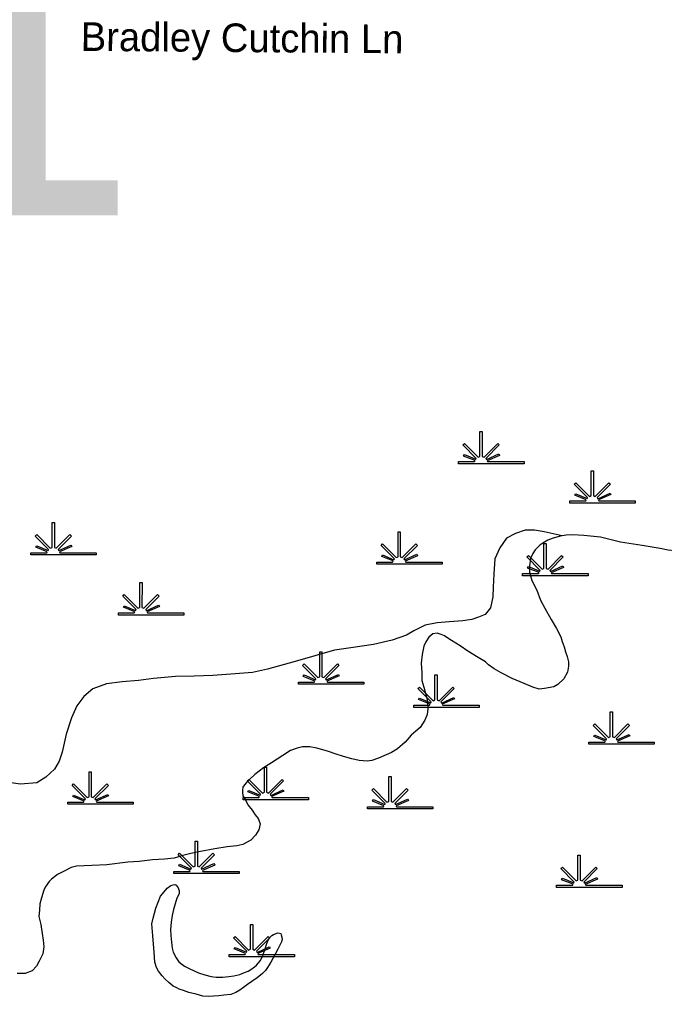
# Model space of a CAD drawing. Extents: x 2220236 to 2384410, y 720751 to 894131.
# Drawn here: x 2365714 to 2367860, y 848436 to 851685 of the extents above; entities that cross this region are included whole.
import ezdxf

# ---------------------------------------------------------------- set-up
doc = ezdxf.new("R2010")
doc.units = 0
doc.layers.add('Default', color=7, linetype='Continuous')

msp = doc.modelspace()

# ---------------------------------------------------------------- linework, layer by layer
at = {"layer": 'Default'}
for points in [[(2367175.2, 850215.1), (2367227.8, 850215.2), (2367229.8, 850218.8), (2367191.5, 850233.6), (2367194.4, 850238.8), (2367232.2, 850223), (2367233.8, 850225.9), (2367189.3, 850270.5), (2367194.5, 850275.6), (2367239.8, 850230.1), (2367246.1, 850232.5), (2367246.1, 850315.6), (2367253.3, 850315.6), (2367253.3, 850232.5), (2367259.6, 850230.1), (2367305, 850275.6), (2367310.1, 850270.5), (2367265.7, 850225.9), (2367267.7, 850222.3), (2367308.5, 850240.9), (2367311, 850235.9), (2367270, 850218.1), (2367271.6, 850215.2), (2367392.7, 850215.1), (2367392.7, 850208), (2367175.2, 850208)], [(2367545.3, 850084.5), (2367597.9, 850084.6), (2367599.9, 850088.2), (2367561.7, 850103.1), (2367564.6, 850108.3), (2367602.3, 850092.5), (2367603.9, 850095.4), (2367559.5, 850139.9), (2367564.6, 850145.1), (2367609.9, 850099.6), (2367616.2, 850102), (2367616.2, 850185), (2367623.5, 850185), (2367623.4, 850102), (2367629.8, 850099.6), (2367675.1, 850145.1), (2367680.2, 850139.9), (2367635.8, 850095.4), (2367637.8, 850091.8), (2367678.7, 850110.4), (2367681.1, 850105.4), (2367640.1, 850087.5), (2367641.8, 850084.6), (2367762.8, 850084.5), (2367762.8, 850077.4), (2367545.3, 850077.4)], [(2365752.2, 849911.8), (2365804.8, 849911.9), (2365806.8, 849915.5), (2365768.6, 849930.3), (2365771.5, 849935.5), (2365809.2, 849919.7), (2365810.8, 849922.6), (2365766.4, 849967.2), (2365771.5, 849972.3), (2365816.8, 849926.8), (2365823.1, 849929.2), (2365823.1, 850012.3), (2365830.4, 850012.3), (2365830.3, 849929.2), (2365836.7, 849926.8), (2365882, 849972.3), (2365887.1, 849967.2), (2365842.7, 849922.6), (2365844.7, 849919), (2365885.6, 849937.6), (2365888, 849932.6), (2365847, 849914.8), (2365848.7, 849911.9), (2365969.7, 849911.8), (2365969.7, 849904.7), (2365752.2, 849904.7)], [(2366902.8, 849881.1), (2366955.5, 849881.1), (2366957.5, 849884.7), (2366919.2, 849899.6), (2366922.1, 849904.8), (2366959.9, 849889), (2366961.5, 849891.9), (2366917, 849936.5), (2366922.2, 849941.6), (2366967.4, 849896.1), (2366973.8, 849898.5), (2366973.8, 849981.6), (2366981, 849981.6), (2366981, 849898.5), (2366987.3, 849896.1), (2367032.6, 849941.6), (2367037.8, 849936.5), (2366993.3, 849891.9), (2366995.3, 849888.3), (2367036.2, 849906.9), (2367038.7, 849901.9), (2366997.7, 849884.1), (2366999.3, 849881.1), (2367120.3, 849881.1), (2367120.3, 849874), (2366902.8, 849874)], [(2367388, 849842.7), (2367440.7, 849842.7), (2367442.7, 849846.4), (2367404.4, 849861.2), (2367407.3, 849866.4), (2367445, 849850.6), (2367446.6, 849853.5), (2367402.2, 849898.1), (2367407.3, 849903.2), (2367452.6, 849857.7), (2367459, 849860.1), (2367459, 849943.2), (2367466.2, 849943.2), (2367466.2, 849860.1), (2367472.5, 849857.7), (2367517.8, 849903.2), (2367523, 849898.1), (2367478.5, 849853.5), (2367480.5, 849849.9), (2367521.4, 849868.5), (2367523.9, 849863.5), (2367482.9, 849845.7), (2367484.5, 849842.7), (2367605.5, 849842.7), (2367605.5, 849835.6), (2367388, 849835.6)], [(2366043.7, 849712.1), (2366096.3, 849712.2), (2366098.3, 849715.8), (2366060.1, 849730.7), (2366063, 849735.8), (2366100.7, 849720.1), (2366102.3, 849723), (2366057.9, 849767.5), (2366063, 849772.7), (2366108.3, 849727.2), (2366114.6, 849729.6), (2366114.6, 849812.6), (2366121.9, 849812.6), (2366121.8, 849729.6), (2366128.2, 849727.2), (2366173.5, 849772.7), (2366178.6, 849767.5), (2366134.2, 849723), (2366136.2, 849719.4), (2366177.1, 849738), (2366179.5, 849732.9), (2366138.5, 849715.1), (2366140.2, 849712.2), (2366261.2, 849712.1), (2366261.2, 849705), (2366043.7, 849705)], [(2366642, 849481.8), (2366694.7, 849481.9), (2366696.7, 849485.5), (2366658.4, 849500.3), (2366661.3, 849505.5), (2366699, 849489.8), (2366700.6, 849492.6), (2366656.2, 849537.2), (2366661.3, 849542.3), (2366706.6, 849496.8), (2366713, 849499.2), (2366713, 849582.3), (2366720.2, 849582.3), (2366720.2, 849499.2), (2366726.5, 849496.8), (2366771.8, 849542.3), (2366776.9, 849537.2), (2366732.5, 849492.6), (2366734.5, 849489), (2366775.4, 849507.6), (2366777.9, 849502.6), (2366736.9, 849484.8), (2366738.5, 849481.9), (2366859.5, 849481.8), (2366859.5, 849474.7), (2366642, 849474.7)], [(2367025.6, 849405), (2367078.2, 849405.1), (2367080.2, 849408.7), (2367042, 849423.5), (2367044.9, 849428.7), (2367082.6, 849413), (2367084.2, 849415.8), (2367039.8, 849460.4), (2367044.9, 849465.5), (2367090.2, 849420), (2367096.5, 849422.4), (2367096.5, 849505.5), (2367103.8, 849505.5), (2367103.7, 849422.4), (2367110.1, 849420), (2367155.4, 849465.5), (2367160.5, 849460.4), (2367116.1, 849415.8), (2367118.1, 849412.2), (2367159, 849430.8), (2367161.4, 849425.8), (2367120.4, 849408), (2367122.1, 849405.1), (2367243.1, 849405), (2367243.1, 849397.9), (2367025.6, 849397.9)], [(2367608.6, 849282.1), (2367661.2, 849282.2), (2367663.2, 849285.8), (2367625, 849300.7), (2367627.9, 849305.9), (2367665.6, 849290.1), (2367667.2, 849293), (2367622.8, 849337.5), (2367627.9, 849342.7), (2367673.2, 849297.2), (2367679.5, 849299.6), (2367679.5, 849382.6), (2367686.8, 849382.6), (2367686.7, 849299.6), (2367693.1, 849297.2), (2367738.4, 849342.7), (2367743.5, 849337.5), (2367699.1, 849293), (2367701.1, 849289.4), (2367742, 849308), (2367744.4, 849303), (2367703.4, 849285.1), (2367705, 849282.2), (2367826.1, 849282.1), (2367826.1, 849275), (2367608.6, 849275)], [(2365874.9, 849082.5), (2365927.6, 849082.6), (2365929.6, 849086.2), (2365891.3, 849101), (2365894.2, 849106.2), (2365931.9, 849090.5), (2365933.5, 849093.3), (2365889.1, 849137.9), (2365894.2, 849143), (2365939.5, 849097.5), (2365945.9, 849099.9), (2365945.9, 849183), (2365953.1, 849183), (2365953.1, 849099.9), (2365959.4, 849097.5), (2366004.7, 849143), (2366009.9, 849137.9), (2365965.4, 849093.3), (2365967.4, 849089.8), (2366008.3, 849108.4), (2366010.8, 849103.3), (2365969.8, 849085.5), (2365971.4, 849082.6), (2366092.4, 849082.5), (2366092.4, 849075.4), (2365874.9, 849075.4)], [(2366457.9, 849097.9), (2366510.6, 849097.9), (2366512.6, 849101.5), (2366474.3, 849116.4), (2366477.2, 849121.6), (2366514.9, 849105.8), (2366516.5, 849108.7), (2366472.1, 849153.3), (2366477.2, 849158.4), (2366522.5, 849112.9), (2366528.8, 849115.3), (2366528.8, 849198.4), (2366536.1, 849198.4), (2366536.1, 849115.3), (2366542.4, 849112.9), (2366587.7, 849158.4), (2366592.8, 849153.3), (2366548.4, 849108.7), (2366550.4, 849105.1), (2366591.3, 849123.7), (2366593.8, 849118.7), (2366552.8, 849100.9), (2366554.4, 849097.9), (2366675.4, 849097.9), (2366675.4, 849090.8), (2366457.9, 849090.8)], [(2366872.2, 849067.2), (2366924.8, 849067.2), (2366926.8, 849070.8), (2366888.5, 849085.7), (2366891.4, 849090.9), (2366929.2, 849075.1), (2366930.8, 849078), (2366886.3, 849122.5), (2366891.5, 849127.7), (2366936.7, 849082.2), (2366943.1, 849084.6), (2366943.1, 849167.7), (2366950.3, 849167.7), (2366950.3, 849084.6), (2366956.6, 849082.2), (2367001.9, 849127.7), (2367007.1, 849122.5), (2366962.6, 849078), (2366964.6, 849074.4), (2367005.5, 849093), (2367008, 849088), (2366967, 849070.1), (2366968.6, 849067.2), (2367089.7, 849067.2), (2367089.7, 849060), (2366872.2, 849060)], [(2366227.8, 848852.2), (2366280.4, 848852.2), (2366282.4, 848855.8), (2366244.2, 848870.7), (2366247.1, 848875.9), (2366284.8, 848860.1), (2366286.4, 848863), (2366242, 848907.5), (2366247.1, 848912.7), (2366292.4, 848867.2), (2366298.7, 848869.6), (2366298.7, 848952.7), (2366306, 848952.7), (2366305.9, 848869.6), (2366312.3, 848867.2), (2366357.6, 848912.7), (2366362.7, 848907.5), (2366318.3, 848863), (2366320.3, 848859.4), (2366361.2, 848878), (2366363.6, 848873), (2366322.6, 848855.1), (2366324.3, 848852.2), (2366445.3, 848852.2), (2366445.3, 848845), (2366227.8, 848845)], [(2367501.2, 848806.1), (2367553.8, 848806.2), (2367555.8, 848809.8), (2367517.6, 848824.6), (2367520.5, 848829.8), (2367558.2, 848814.1), (2367559.8, 848816.9), (2367515.4, 848861.5), (2367520.5, 848866.6), (2367565.8, 848821.1), (2367572.1, 848823.5), (2367572.1, 848906.6), (2367579.4, 848906.6), (2367579.3, 848823.5), (2367585.7, 848821.1), (2367631, 848866.6), (2367636.1, 848861.5), (2367591.7, 848816.9), (2367593.7, 848813.3), (2367634.6, 848831.9), (2367637, 848826.9), (2367596, 848809.1), (2367597.7, 848806.2), (2367718.7, 848806.1), (2367718.7, 848799), (2367501.2, 848799)], [(2366411.9, 848575.7), (2366464.5, 848575.8), (2366466.5, 848579.4), (2366428.3, 848594.3), (2366431.2, 848599.4), (2366468.9, 848583.7), (2366470.5, 848586.6), (2366426.1, 848631.1), (2366431.2, 848636.2), (2366476.5, 848590.8), (2366482.8, 848593.2), (2366482.8, 848676.2), (2366490.1, 848676.2), (2366490, 848593.2), (2366496.4, 848590.8), (2366541.7, 848636.2), (2366546.8, 848631.1), (2366502.4, 848586.6), (2366504.4, 848583), (2366545.3, 848601.6), (2366547.7, 848596.5), (2366506.8, 848578.7), (2366508.4, 848575.8), (2366629.4, 848575.7), (2366629.4, 848568.6), (2366411.9, 848568.6)]]:
    msp.add_lwpolyline(points, close=True, dxfattribs=at)
for points in [[(2367519, 849968.6), (2367460, 849982), (2367428, 849987.2), (2367396.1, 849986.6), (2367364.1, 849976.4), (2367334.2, 849960.4), (2367312.5, 849928.4), (2367295, 849891.5), (2367291.8, 849842.2), (2367290.3, 849797.8), (2367288.7, 849765.6), (2367281.3, 849729.2), (2367263.5, 849707.1), (2367241.6, 849697.3), (2367219.5, 849690.5), (2367189.5, 849686), (2367143.7, 849681.9), (2367103.8, 849679.2), (2367063.8, 849671), (2367025.8, 849652.4), (2367002.1, 849638.3), (2366954.2, 849621.6), (2366892.4, 849606.6), (2366816.7, 849596.3), (2366762.6, 849587.5), (2366631.2, 849549.9), (2366539.3, 849524.9), (2366489.6, 849514), (2366431.7, 849509), (2366357.7, 849504.3), (2366295.7, 849501.8), (2366233.7, 849500.9), (2366159.9, 849493.9), (2366109.9, 849487.6), (2366055.9, 849483.1), (2366004, 849476), (2365958.1, 849459.4), (2365928.3, 849433.6), (2365904.6, 849403.1), (2365887.2, 849363), (2365869.7, 849308.7), (2365856.4, 849248.5), (2365846.8, 849218.5), (2365831.2, 849192.3), (2365801.7, 849165.8), (2365771.6, 849147.2), (2365717.7, 849142.7), (2365663.8, 849150.3)], [(2367519, 849968.6), (2367509.5, 849966.6), (2367489.4, 849960.2), (2367471.7, 849953.6), (2367455.6, 849944.1), (2367445.7, 849937.7), (2367437.9, 849929.2), (2367430, 849921.7), (2367422.3, 849909.9), (2367414.4, 849893.1), (2367410.5, 849869), (2367411, 849847.1), (2367419.1, 849819.5), (2367435.5, 849787.3), (2367448, 849754), (2367462.2, 849727.7), (2367482.8, 849689.8), (2367501.1, 849660.4), (2367515.3, 849632.1), (2367519.6, 849616.8), (2367525.9, 849599), (2367530.2, 849582.8), (2367536.4, 849566.6), (2367540.4, 849548.7), (2367540.7, 849534.6), (2367536.9, 849514.8), (2367525, 849493), (2367505.4, 849474.1), (2367491.3, 849466.3), (2367461.3, 849460.2), (2367443.4, 849457.8), (2367421.4, 849465.1), (2367393.3, 849477.1), (2367353.3, 849494.1), (2367316.7, 849512.3), (2367292.9, 849526.1), (2367274.6, 849539.5), (2367264.3, 849549.6), (2367240.1, 849563.4), (2367206.1, 849585), (2367179.8, 849602.9), (2367151.5, 849620.5), (2367139.4, 849628.2), (2367127.6, 849635.9), (2367117.2, 849639.7), (2367103.3, 849644.1), (2367089.2, 849641.9), (2367075.5, 849631.5), (2367065.7, 849615.3), (2367059.7, 849601.3), (2367054, 849573.1), (2367050.5, 849545.1), (2367052.8, 849513), (2367053.2, 849486.8), (2367059.4, 849465.1), (2367063.7, 849448.8), (2367067.9, 849433.2), (2367071.9, 849415.3), (2367072.2, 849393.4), (2367070.7, 849373.6), (2367062.6, 849355.2), (2367047.2, 849330.6), (2367033.2, 849318.6), (2367017.4, 849304.8), (2366997.6, 849282), (2366971.9, 849260.3), (2366952.1, 849248), (2366908.2, 849229.1), (2366886.2, 849220.7), (2366870.6, 849218.4), (2366844.2, 849220.6), (2366820.4, 849226.2), (2366792.1, 849234.2), (2366764.2, 849243.6), (2366741.9, 849250.9), (2366723.9, 849256.7), (2366703.7, 849262.4), (2366679.9, 849266.4), (2366655.9, 849266.4), (2366637.7, 849262.4), (2366616, 849253.9), (2366590.1, 849237.4), (2366552.4, 849212.9), (2366526.5, 849197.1), (2366496.9, 849174.5), (2366479.2, 849158.1), (2366469.1, 849147.8), (2366463.1, 849140.3), (2366457.3, 849131.9), (2366455.6, 849123.6), (2366455.6, 849116.1), (2366457.7, 849104), (2366465.9, 849090.2), (2366474.1, 849074.2), (2366488.3, 849056), (2366498.4, 849040), (2366508.8, 849028)], [(2367893.6, 849918.3), (2367872.1, 849920.7), (2367846, 849926.2), (2367785.8, 849936.2), (2367713.8, 849947.1), (2367647.5, 849964.1), (2367591.5, 849969.3), (2367555.3, 849971.1), (2367533.3, 849970.9), (2367519, 849968.6)], [(2366508.8, 849028), (2366510.6, 849022.5), (2366514.7, 849010.2), (2366511, 848990.3), (2366499.2, 848972.8), (2366483.5, 848956.4), (2366457.8, 848941.6), (2366437.6, 848937.4), (2366405.6, 848933.5), (2366363.9, 848926.9), (2366316, 848918.4), (2366284.1, 848911.5), (2366258.1, 848905.5), (2366228.3, 848896.7), (2366196.2, 848893.1), (2366156.3, 848890.5), (2366112.2, 848885.4), (2366074.2, 848883.2), (2366004.3, 848874.4), (2365954.6, 848871.7), (2365904.4, 848869.7), (2365886.6, 848864.7), (2365862.8, 848853.2), (2365840.9, 848842.5), (2365820.9, 848825.9), (2365813, 848818.3), (2365799.3, 848799.7), (2365795.4, 848789.7), (2365787.6, 848763.8), (2365781.9, 848743.9), (2365780.4, 848723.5), (2365778.3, 848702.1), (2365785, 848676.1), (2365789.2, 848645.7), (2365793.4, 848623.9), (2365795.6, 848601.7), (2365792, 848577.9), (2365780.2, 848553.4), (2365770.6, 848537.6), (2365756.9, 848521.3), (2365732.9, 848513.1), (2365706.7, 848512.7)], [(2366278.4, 848528.9), (2366309.9, 848514.4), (2366330.8, 848508), (2366351.4, 848503), (2366368.9, 848500.4), (2366390.5, 848500.6), (2366410.8, 848503.1), (2366427.1, 848505.4), (2366446.9, 848509.5), (2366463.1, 848515.7), (2366474.7, 848520.5), (2366490.7, 848530), (2366502.5, 848540.3), (2366515.6, 848555.6), (2366524.1, 848572.4), (2366531.7, 848595), (2366537.6, 848612.3), (2366541.4, 848623.3), (2366547.3, 848632.4), (2366553.2, 848639.2), (2366559.3, 848642.8), (2366573.2, 848647.6), (2366579.2, 848646.8), (2366583.2, 848645.4), (2366585.3, 848641.5), (2366586.9, 848633.4), (2366587.6, 848625.9), (2366585.6, 848617.6), (2366579.6, 848605.2), (2366573.8, 848593.5), (2366564.1, 848575), (2366550.3, 848550.5), (2366539.8, 848533), (2366532.7, 848522.8), (2366523, 848512.6), (2366505.1, 848498.7), (2366487.3, 848486.5), (2366473.2, 848476.1), (2366459.2, 848465.7), (2366446.8, 848457.6), (2366433.6, 848449.9), (2366417.8, 848443.3), (2366393.6, 848440.7), (2366377.6, 848438.4), (2366359.6, 848437), (2366343.6, 848436.3), (2366323.8, 848437.8), (2366301.6, 848443.5), (2366277.4, 848450), (2366259.4, 848455.9), (2366245.4, 848460.9), (2366237.4, 848465.5), (2366225.3, 848470.9), (2366211.4, 848482.5), (2366199.1, 848494.4), (2366188.8, 848504.5), (2366176.7, 848520.4), (2366170.6, 848532.7), (2366164.3, 848550.4), (2366162, 848583.8), (2366157.4, 848637.8), (2366154.8, 848678.1), (2366158.7, 848696.3), (2366168.1, 848730.1), (2366183.9, 848770.2), (2366195.4, 848784.8), (2366205.4, 848796.7), (2366217.2, 848805.3), (2366225.3, 848807.3), (2366231.2, 848809.2), (2366235.2, 848806.7), (2366242.5, 848797.2), (2366245.5, 848787.5), (2366245.6, 848777.6), (2366237.6, 848763.5), (2366226.1, 848725.3), (2366222.6, 848705.5), (2366219.3, 848683), (2366217, 848659.3), (2366217.2, 848638.6), (2366219.7, 848616.7), (2366221.8, 848597.1), (2366226, 848583.2), (2366235.3, 848564.8), (2366244.4, 848551.1), (2366254.5, 848543.3), (2366262.7, 848537.1), (2366278.4, 848528.9)]]:
    msp.add_lwpolyline(points, dxfattribs=at)

# ---------------------------------------------------------------- texts
msp.add_text('C161', height=1066.27, dxfattribs=at).set_placement((2362701.6, 851034.6))
msp.add_text('Bradley Cutchin Ln', height=95, rotation=359.5546, dxfattribs=at).set_placement((2365917.7, 851581.3))

doc.saveas('drawing.dxf')
